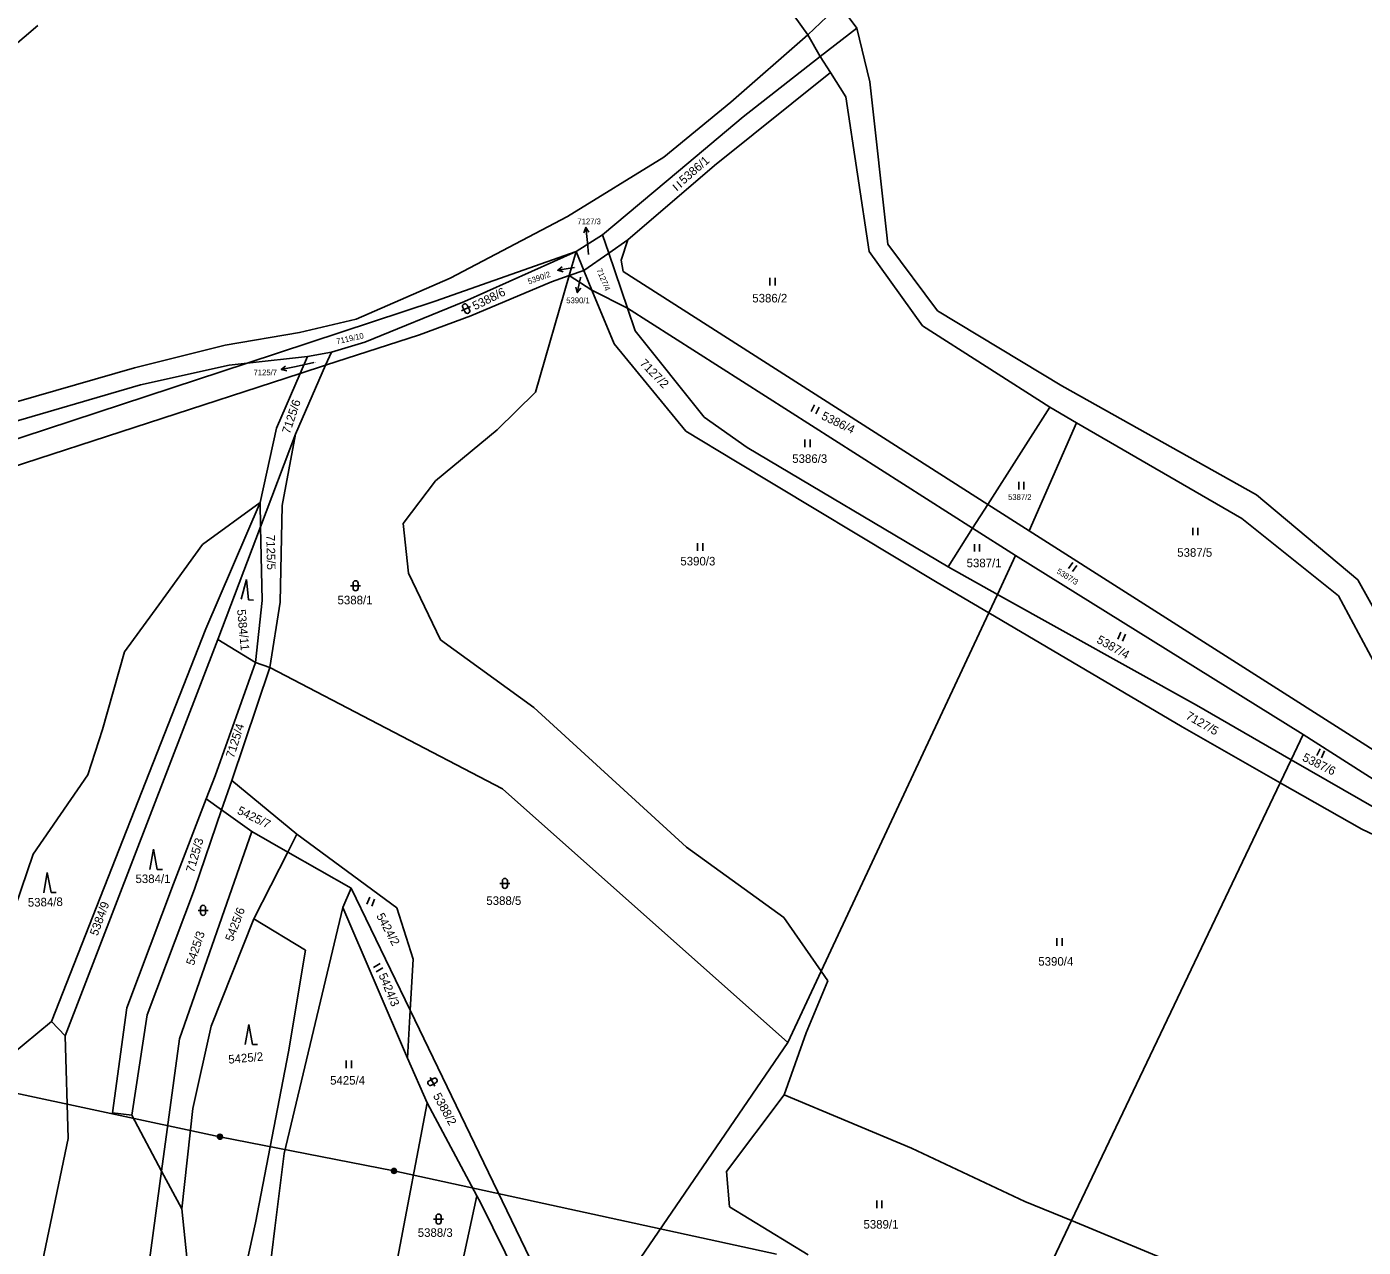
# Model space of a CAD drawing. Extents: x -593183 to -588034, y -1130415 to -1124994.
# Drawn here: x -591433.8 to -591168.1, y -1125427.9 to -1125185.4 of the extents above; entities that cross this region are included whole.
import ezdxf

# ---------------------------------------------------------------- set-up
doc = ezdxf.new("R2010")
doc.units = 0
for name, color, linetype in [('Vrstva 1', 7, 'Continuous'), ('Vrstva 12', 7, 'Continuous'), ('Vrstva 13', 7, 'Continuous'), ('Vrstva 16', 7, 'Continuous'), ('Vrstva 18', 7, 'Continuous'), ('Vrstva 25', 7, 'Continuous'), ('Vrstva 26', 7, 'Continuous'), ('Vrstva 4', 7, 'Continuous')]:
    doc.layers.add(name, color=color, linetype=linetype)

msp = doc.modelspace()

# ---------------------------------------------------------------- linework, layer by layer
at = {"layer": 'Vrstva 1'}
for p, q in [((-591298.31, -1125159.29), (-591278.52, -1125187.02)), ((-591293.8, -1125200.4), (-591278.52, -1125187.02)), ((-591278.52, -1125187.02), (-591276.06, -1125191.33)), ((-591291.38, -1125203.31), (-591276.06, -1125191.33)), ((-591276.06, -1125191.33), (-591274.02, -1125194.51)), ((-591297.04, -1125212.96), (-591274.02, -1125194.51)), ((-591274.02, -1125194.51), (-591270.95, -1125199.31)), ((-591270.95, -1125199.31), (-591266.31, -1125230.06)), ((-591307.12, -1125211.29), (-591293.8, -1125200.4)), ((-591304.23, -1125214.08), (-591291.38, -1125203.31)), ((-591326.25, -1125223.08), (-591307.12, -1125211.29)), ((-591319.31, -1125226.74), (-591304.23, -1125214.08)), ((-591314.29, -1125227.73), (-591297.04, -1125212.96)), ((-591349.62, -1125235.33), (-591326.25, -1125223.08)), ((-591319.31, -1125226.74), (-591324.54, -1125230.08)), ((-591319.31, -1125226.74), (-591318.08, -1125230.38)), ((-591318.08, -1125230.38), (-591314.29, -1125227.73)), ((-591315.63, -1125231.76), (-591314.29, -1125227.73)), ((-591352.56, -1125239.92), (-591324.54, -1125230.08)), ((-591346.76, -1125239.96), (-591324.54, -1125230.08)), ((-591324.54, -1125230.08), (-591325.92, -1125234.84)), ((-591324.54, -1125230.08), (-591323.01, -1125233.82)), ((-591323.01, -1125233.82), (-591318.08, -1125230.38)), ((-591318.08, -1125230.38), (-591314.38, -1125241.29)), ((-591266.31, -1125230.06), (-591255.73, -1125244.82)), ((-591325.92, -1125234.84), (-591323.01, -1125233.82)), ((-591323.01, -1125233.82), (-591321.41, -1125237.73)), ((-591315.18, -1125234.06), (-591315.63, -1125231.76)), ((-591242.72, -1125280.32), (-591315.18, -1125234.06)), ((-591368.32, -1125243.48), (-591349.62, -1125235.33)), ((-591345.52, -1125242.87), (-591329.47, -1125236.09)), ((-591325.92, -1125234.84), (-591332.65, -1125258.03)), ((-591329.47, -1125236.09), (-591325.92, -1125234.84)), ((-591325.92, -1125234.84), (-591321.41, -1125237.73)), ((-591321.41, -1125237.73), (-591317.03, -1125248.41)), ((-591321.41, -1125237.73), (-591314.38, -1125241.29)), ((-591389.98, -1125252.23), (-591352.56, -1125239.92)), ((-591366.58, -1125248.04), (-591346.76, -1125239.96)), ((-591312.84, -1125245.84), (-591314.38, -1125241.29)), ((-591314.38, -1125241.29), (-591245.73, -1125285.04)), ((-591379.56, -1125246.17), (-591368.32, -1125243.48)), ((-591355.73, -1125246.62), (-591345.52, -1125242.87)), ((-591394.36, -1125248.66), (-591379.56, -1125246.17)), ((-591355.73, -1125246.62), (-591374.36, -1125252.67)), ((-591299.09, -1125262.99), (-591312.84, -1125245.84)), ((-591255.73, -1125244.82), (-591230.42, -1125261.01)), ((-591412.39, -1125253.17), (-591394.36, -1125248.66)), ((-591373.22, -1125250.06), (-591377.94, -1125250.92)), ((-591374.36, -1125252.67), (-591373.22, -1125250.06)), ((-591373.22, -1125250.06), (-591366.58, -1125248.04)), ((-591317.03, -1125248.41), (-591302.72, -1125265.76)), ((-591482.19, -1125282.57), (-591389.98, -1125252.23)), ((-591411.18, -1125256.52), (-591393.54, -1125252.62)), ((-591393.54, -1125252.62), (-591389.98, -1125252.23)), ((-591389.98, -1125252.23), (-591377.94, -1125250.92)), ((-591380.36, -1125266.37), (-591374.36, -1125252.67)), ((-591377.94, -1125250.92), (-591379.41, -1125254.31)), ((-591374.36, -1125252.67), (-591379.41, -1125254.31)), ((-591379.41, -1125254.31), (-591475.59, -1125285.52)), ((-591452.21, -1125264.64), (-591412.39, -1125253.17)), ((-591379.41, -1125254.31), (-591384.13, -1125265.19)), ((-591451.04, -1125268.16), (-591411.18, -1125256.52)), ((-591332.65, -1125258.03), (-591340.26, -1125265.46)), ((-591290.54, -1125269), (-591299.09, -1125262.99)), ((-591230.42, -1125261.01), (-591242.72, -1125280.32)), ((-591230.42, -1125261.01), (-591225.11, -1125264.07)), ((-591384.13, -1125265.19), (-591387.4, -1125279.92)), ((-591340.26, -1125265.46), (-591352.51, -1125275.59)), ((-591302.72, -1125265.76), (-591292.89, -1125271.73)), ((-591234.48, -1125285.56), (-591225.11, -1125264.07)), ((-591225.11, -1125264.07), (-591192.19, -1125283.08)), ((-591387.3, -1125284.76), (-591380.36, -1125266.37)), ((-591383.03, -1125280.51), (-591380.36, -1125266.37)), ((-591250.63, -1125292.74), (-591290.54, -1125269)), ((-591292.89, -1125271.73), (-591252.78, -1125295.82)), ((-591352.51, -1125275.59), (-591358.96, -1125284.1)), ((-591387.4, -1125279.92), (-591398.85, -1125288.29)), ((-591387.4, -1125279.92), (-591398.2, -1125305.03)), ((-591387.4, -1125279.92), (-591387.3, -1125284.76)), ((-591383.4, -1125299.71), (-591383.03, -1125280.51)), ((-591242.72, -1125280.32), (-591245.73, -1125285.04)), ((-591242.72, -1125280.32), (-591234.48, -1125285.56)), ((-591358.96, -1125284.1), (-591357.89, -1125293.97)), ((-591192.19, -1125283.08), (-591173, -1125298.45)), ((-591395.76, -1125307.17), (-591387.3, -1125284.76)), ((-591387.3, -1125284.76), (-591387, -1125299.4)), ((-591245.73, -1125285.04), (-591250.63, -1125292.74)), ((-591245.73, -1125285.04), (-591237.21, -1125290.47)), ((-591234.48, -1125285.56), (-591168.99, -1125327.24)), ((-591398.85, -1125288.29), (-591407.53, -1125300.28)), ((-591240.82, -1125298.19), (-591237.21, -1125290.47)), ((-591180.01, -1125326.02), (-591237.21, -1125290.47)), ((-591357.89, -1125293.97), (-591351.55, -1125307.23)), ((-591250.63, -1125292.74), (-591240.82, -1125298.19)), ((-591252.78, -1125295.82), (-591242.54, -1125301.86)), ((-591407.53, -1125300.28), (-591414.34, -1125309.63)), ((-591387, -1125299.4), (-591388.32, -1125311.73)), ((-591385.43, -1125312.72), (-591383.4, -1125299.71)), ((-591242.54, -1125301.86), (-591240.82, -1125298.19)), ((-591240.82, -1125298.19), (-591201.22, -1125320.2)), ((-591173, -1125298.45), (-591157.37, -1125327.72)), ((-591275.85, -1125373.06), (-591242.54, -1125301.86)), ((-591242.54, -1125301.86), (-591204.08, -1125324.53)), ((-591398.2, -1125305.03), (-591428.88, -1125383.04)), ((-591426.17, -1125385.86), (-591395.76, -1125307.17)), ((-591388.32, -1125311.73), (-591395.76, -1125307.17)), ((-591351.55, -1125307.23), (-591332.97, -1125320.65)), ((-591414.34, -1125309.63), (-591418.69, -1125325.05)), ((-591388.32, -1125311.73), (-591396.32, -1125334.21)), ((-591393.03, -1125335.15), (-591385.43, -1125312.72)), ((-591385.43, -1125312.72), (-591388.32, -1125311.73)), ((-591385.43, -1125312.72), (-591339.21, -1125336.82)), ((-591332.97, -1125320.65), (-591302.65, -1125348.38)), ((-591182.4, -1125331.03), (-591201.22, -1125320.2)), ((-591418.69, -1125325.05), (-591421.62, -1125334.02)), ((-591204.08, -1125324.53), (-591184.58, -1125335.61)), ((-591180.01, -1125326.02), (-591182.4, -1125331.03)), ((-591158.97, -1125339.5), (-591180.01, -1125326.02)), ((-591154.15, -1125336.76), (-591168.99, -1125327.24)), ((-591182.4, -1125331.03), (-591184.58, -1125335.61)), ((-591164.96, -1125341.07), (-591182.4, -1125331.03)), ((-591421.62, -1125334.02), (-591432.52, -1125349.82)), ((-591396.32, -1125334.21), (-591398.1, -1125338.82)), ((-591395.03, -1125341.02), (-591393.03, -1125335.15)), ((-591380.07, -1125345.83), (-591393.03, -1125335.15)), ((-591339.21, -1125336.82), (-591282.47, -1125387.2)), ((-591184.58, -1125335.61), (-591226.08, -1125422.61)), ((-591184.58, -1125335.61), (-591168.35, -1125344.84)), ((-591398.1, -1125338.82), (-591404.61, -1125355.68)), ((-591398.1, -1125338.82), (-591395.03, -1125341.02)), ((-591400.4, -1125356.75), (-591395.03, -1125341.02)), ((-591395.03, -1125341.02), (-591389.05, -1125345.31)), ((-591403.39, -1125386.48), (-591389.05, -1125345.31)), ((-591381.88, -1125349.38), (-591389.05, -1125345.31)), ((-591168.35, -1125344.84), (-591142.37, -1125357.31)), ((-591380.07, -1125345.83), (-591381.88, -1125349.38)), ((-591360.2, -1125360.44), (-591380.07, -1125345.83)), ((-591302.65, -1125348.38), (-591283.27, -1125362.35)), ((-591432.52, -1125349.82), (-591438.5, -1125367.37)), ((-591381.88, -1125349.38), (-591388.65, -1125362.66)), ((-591369.26, -1125356.56), (-591381.88, -1125349.38)), ((-591404.61, -1125355.68), (-591413.88, -1125380.36)), ((-591409.83, -1125381.75), (-591400.4, -1125356.75)), ((-591369.26, -1125356.56), (-591370.96, -1125360.42)), ((-591369.26, -1125356.56), (-591357.54, -1125380.81)), ((-591370.96, -1125360.42), (-591382.63, -1125409.24)), ((-591358.09, -1125390.36), (-591370.96, -1125360.42)), ((-591356.96, -1125370.67), (-591360.2, -1125360.44)), ((-591397.14, -1125383.94), (-591388.65, -1125362.66)), ((-591388.65, -1125362.66), (-591378.34, -1125368.87)), ((-591283.27, -1125362.35), (-591275.85, -1125373.06)), ((-591378.34, -1125368.87), (-591381.71, -1125389.08)), ((-591357.54, -1125380.81), (-591356.96, -1125370.67)), ((-591282.47, -1125387.2), (-591275.85, -1125373.06)), ((-591274.54, -1125374.96), (-591278.82, -1125385.3)), ((-591275.85, -1125373.06), (-591274.54, -1125374.96)), ((-591413.88, -1125380.36), (-591416.76, -1125401.18)), ((-591412.92, -1125401.64), (-591409.83, -1125381.75)), ((-591358.09, -1125390.36), (-591357.54, -1125380.81)), ((-591357.54, -1125380.81), (-591329, -1125439.86)), ((-591466.22, -1125413.96), (-591428.88, -1125383.04)), ((-591428.88, -1125383.04), (-591426.17, -1125385.86)), ((-591400.76, -1125400.32), (-591397.14, -1125383.94)), ((-591278.82, -1125385.3), (-591283.22, -1125397.6)), ((-591426.17, -1125385.86), (-591425.54, -1125406.28)), ((-591403.39, -1125386.48), (-591406.97, -1125412.76)), ((-591282.47, -1125387.2), (-591321.69, -1125444.56)), ((-591381.71, -1125389.08), (-591388.31, -1125423.03)), ((-591354.17, -1125399.23), (-591358.09, -1125390.36)), ((-591283.22, -1125397.6), (-591294.69, -1125412.84)), ((-591283.22, -1125397.6), (-591257.89, -1125408.23)), ((-591416.76, -1125401.18), (-591412.92, -1125401.64)), ((-591402.97, -1125420.25), (-591400.76, -1125400.32)), ((-591360.08, -1125430.22), (-591354.17, -1125399.23)), ((-591354.17, -1125399.23), (-591344.29, -1125417.65)), ((-591412.92, -1125401.64), (-591406.97, -1125412.76)), ((-591425.54, -1125406.28), (-591431.48, -1125434.77)), ((-591382.63, -1125409.24), (-591384.45, -1125424.08)), ((-591257.89, -1125408.23), (-591235.35, -1125418.78)), ((-591406.97, -1125412.76), (-591410.68, -1125439.97)), ((-591406.97, -1125412.76), (-591402.97, -1125420.25)), ((-591294.69, -1125412.84), (-591294.06, -1125419.88)), ((-591344.29, -1125417.65), (-591348.12, -1125435.24)), ((-591344.29, -1125417.65), (-591343.55, -1125419.03)), ((-591343.55, -1125419.03), (-591330.76, -1125444.96)), ((-591294.06, -1125419.88), (-591278.46, -1125429.43)), ((-591235.35, -1125418.78), (-591226.08, -1125422.61)), ((-591402.97, -1125420.25), (-591401.76, -1125431.81)), ((-591226.08, -1125422.61), (-591239, -1125449.71)), ((-591226.08, -1125422.61), (-591202.16, -1125432.5)), ((-591396.96, -1125462.95), (-591388.31, -1125423.03)), ((-591384.45, -1125424.08), (-591386.3, -1125439.12))]:
    msp.add_line(p, q, dxfattribs=at)
at = {"layer": 'Vrstva 12'}
for p, q in [((-591497.95, -1125384.03), (-591395.37, -1125405.94)), ((-591395.37, -1125405.94), (-591360.77, -1125412.73)), ((-591360.77, -1125412.73), (-591284.74, -1125429.29))]:
    msp.add_line(p, q, dxfattribs=at)
at = {"layer": 'Vrstva 13'}
for p, q in [((-591272.23, -1125181.06), (-591268.74, -1125185.66)), ((-591268.74, -1125185.66), (-591266.2, -1125196.32)), ((-591266.2, -1125196.32), (-591262.58, -1125228.58)), ((-591262.58, -1125228.58), (-591252.74, -1125241.83)), ((-591252.74, -1125241.83), (-591227.99, -1125256.78)), ((-591227.99, -1125256.78), (-591189.3, -1125278.42)), ((-591189.3, -1125278.42), (-591169.13, -1125295.28)), ((-591169.13, -1125295.28), (-591152.8, -1125324.86))]:
    msp.add_line(p, q, dxfattribs=at)
at = {"layer": 'Vrstva 16'}
for p, q in [((-591322.07, -1125230.63), (-591322.32, -1125228.27)), ((-591324.9, -1125233.22), (-591325.25, -1125233.28)), ((-591323.68, -1125235.16), (-591323.71, -1125235.3)), ((-591376.71, -1125252.14), (-591380.25, -1125252.89))]:
    msp.add_line(p, q, dxfattribs=at)
at = {"layer": 'Vrstva 25'}
for p, q in [((-591305.32, -1125216.81), (-591304.33, -1125217.94)), ((-591303.56, -1125217.27), (-591304.55, -1125216.14)), ((-591322.32, -1125228.27), (-591322.63, -1125225.29)), ((-591325.25, -1125233.28), (-591328.21, -1125233.78)), ((-591323.71, -1125235.3), (-591324.33, -1125238.23)), ((-591286.02, -1125235.3), (-591286.02, -1125236.8)), ((-591284.99, -1125236.8), (-591284.99, -1125235.3)), ((-591347.32, -1125241.85), (-591345.53, -1125240.96)), ((-591346.65, -1125242.08), (-591347.1, -1125241.18)), ((-591346.2, -1125240.73), (-591345.76, -1125241.63)), ((-591380.25, -1125252.89), (-591383.18, -1125253.52)), ((-591277.16, -1125260.53), (-591277.81, -1125261.88)), ((-591276.89, -1125262.33), (-591276.24, -1125260.98)), ((-591279.08, -1125267.42), (-591279.08, -1125268.92)), ((-591278.06, -1125268.92), (-591278.06, -1125267.42)), ((-591236.56, -1125275.82), (-591236.56, -1125277.32)), ((-591235.54, -1125277.32), (-591235.54, -1125275.82)), ((-591201.96, -1125284.94), (-591201.96, -1125286.44)), ((-591200.94, -1125286.44), (-591200.94, -1125284.94)), ((-591300.41, -1125288), (-591300.41, -1125289.5)), ((-591299.39, -1125289.5), (-591299.39, -1125288)), ((-591245.36, -1125288.18), (-591245.36, -1125289.68)), ((-591244.34, -1125289.68), (-591244.34, -1125288.18)), ((-591225.84, -1125291.84), (-591226.69, -1125293.07)), ((-591225.85, -1125293.65), (-591225, -1125292.42)), ((-591390.08, -1125295.21), (-591391.13, -1125299.14)), ((-591390.08, -1125295.21), (-591389.67, -1125299.26)), ((-591369.4, -1125296.46), (-591367.4, -1125296.46)), ((-591368.9, -1125296.96), (-591368.9, -1125295.96)), ((-591367.9, -1125295.96), (-591367.9, -1125296.96)), ((-591389.67, -1125299.26), (-591388.67, -1125299.34)), ((-591216.25, -1125305.67), (-591216.85, -1125307.05)), ((-591215.91, -1125307.46), (-591215.32, -1125306.08)), ((-591176.67, -1125328.84), (-591177.33, -1125330.19)), ((-591176.41, -1125330.64), (-591175.75, -1125329.29)), ((-591408.55, -1125348.83), (-591409.29, -1125352.83)), ((-591408.55, -1125348.83), (-591407.82, -1125352.83)), ((-591429.74, -1125353.45), (-591430.39, -1125357.46)), ((-591429.74, -1125353.45), (-591428.92, -1125357.43)), ((-591407.82, -1125352.83), (-591406.82, -1125352.83)), ((-591339.73, -1125355.61), (-591337.73, -1125355.61)), ((-591339.23, -1125356.11), (-591339.23, -1125355.11)), ((-591338.23, -1125355.11), (-591338.23, -1125356.11)), ((-591428.92, -1125357.43), (-591427.92, -1125357.41)), ((-591365.57, -1125358.35), (-591366.14, -1125359.74)), ((-591365.19, -1125360.12), (-591364.62, -1125358.74)), ((-591399.72, -1125360.96), (-591397.72, -1125360.96)), ((-591399.22, -1125361.46), (-591399.22, -1125360.46)), ((-591398.22, -1125360.46), (-591398.22, -1125361.46)), ((-591228.97, -1125366.49), (-591228.97, -1125367.99)), ((-591227.95, -1125367.99), (-591227.95, -1125366.49)), ((-591363.55, -1125371.53), (-591364.83, -1125372.32)), ((-591364.3, -1125373.19), (-591363.02, -1125372.4)), ((-591389.64, -1125383.61), (-591390.38, -1125387.61)), ((-591389.64, -1125383.61), (-591388.91, -1125387.61)), ((-591388.91, -1125387.61), (-591387.91, -1125387.61)), ((-591370.27, -1125390.81), (-591370.27, -1125392.31)), ((-591369.24, -1125392.31), (-591369.24, -1125390.81)), ((-591353.8, -1125394.82), (-591352.93, -1125394.34)), ((-591353.61, -1125394.14), (-591352.64, -1125395.89)), ((-591352.44, -1125395.22), (-591353.32, -1125395.7)), ((-591264.8, -1125418.61), (-591264.8, -1125420.11)), ((-591263.78, -1125420.11), (-591263.78, -1125418.61)), ((-591352.91, -1125422.29), (-591350.91, -1125422.29)), ((-591352.41, -1125422.79), (-591352.41, -1125421.79)), ((-591351.41, -1125421.79), (-591351.41, -1125422.79))]:
    msp.add_line(p, q, dxfattribs=at)
for points in [[(-591323.03, -1125226.33), (-591322.63, -1125225.29), (-591322.03, -1125226.23)], [(-591327.14, -1125234.11), (-591328.21, -1125233.78), (-591327.31, -1125233.12)], [(-591323.64, -1125237.36), (-591324.33, -1125238.23), (-591324.61, -1125237.15)], [(-591382.1, -1125253.8), (-591383.18, -1125253.52), (-591382.31, -1125252.82)]]:
    msp.add_lwpolyline(points, dxfattribs=at)
for centre, start, end in [((-591346.65, -1125240.96), 116.565, 206.565), ((-591346.65, -1125240.96), 26.565, 116.565), ((-591346.2, -1125241.85), 206.565, 296.565), ((-591346.2, -1125241.85), 296.565, 26.565), ((-591368.4, -1125295.96), 90, 180), ((-591368.4, -1125296.96), 180, 270), ((-591368.4, -1125295.96), 0, 90), ((-591368.4, -1125296.96), 270, 0), ((-591338.73, -1125355.11), 90, 180), ((-591338.73, -1125356.11), 180, 270), ((-591338.73, -1125355.11), 0, 90), ((-591338.73, -1125356.11), 270, 0), ((-591398.72, -1125360.46), 90, 180), ((-591398.72, -1125361.46), 180, 270), ((-591398.72, -1125360.46), 0, 90), ((-591398.72, -1125361.46), 270, 0), ((-591353.56, -1125395.26), 118.802, 208.802), ((-591353.56, -1125395.26), 208.802, 298.802), ((-591352.69, -1125394.78), 28.802, 118.802), ((-591352.69, -1125394.78), 298.802, 28.802), ((-591351.91, -1125421.79), 90, 180), ((-591351.91, -1125421.79), 0, 90), ((-591351.91, -1125422.79), 180, 270), ((-591351.91, -1125422.79), 270, 0)]:
    msp.add_arc(centre, 0.5, start, end, dxfattribs=at)
at = {"layer": 'Vrstva 26'}
for centre, radius in [((-591395.37, -1125405.94), 0.5), ((-591395.37, -1125405.94), 0.3), ((-591395.37, -1125405.94), 0.15), ((-591360.77, -1125412.73), 0.5), ((-591360.77, -1125412.73), 0.3), ((-591360.77, -1125412.73), 0.15)]:
    msp.add_circle(centre, radius, dxfattribs=at)
at = {"layer": 'Vrstva 4'}
for p, q in [((-591278.52, -1125187.02), (-591272.23, -1125181.06)), ((-591431.57, -1125185.15), (-591445.58, -1125197.04)), ((-591276.06, -1125191.33), (-591268.74, -1125185.66))]:
    msp.add_line(p, q, dxfattribs=at)

# ---------------------------------------------------------------- texts
at = {"layer": 'Vrstva 16'}
for s, p in [('7127/3', (-591324.31, -1125224.65)), ('5390/1', (-591326.52, -1125240.34)), ('7125/7', (-591388.69, -1125254.66))]:
    msp.add_text(s, height=1.14, dxfattribs=at).set_placement(p)
msp.add_text('5390/2', height=1.14, rotation=19.7761, dxfattribs=at).set_placement((-591333.93, -1125236.6))
at = {"layer": 'Vrstva 18'}
for s, height, rotation, p in [('5386/1', 1.7, 40.9982, (-591303.16, -1125216.79)), ('7127/4', 1.14, 292.4273, (-591320.53, -1125233.7)), ('5388/6', 1.7, 26.565, (-591344.65, -1125241.76)), ('7119/10', 1.14, 12.6473, (-591372.08, -1125248.49)), ('7127/2', 1.7, 314.3312, (-591312.03, -1125252.41)), ('7125/6', 1.7, 71.5757, (-591381.48, -1125266.41)), ('5386/4', 1.7, 334.1807, (-591275.95, -1125263.3)), ('7125/5', 1.7, 271.0623, (-591386.15, -1125286.37)), ('5387/3', 1.14, 327.9525, (-591229.15, -1125293.9)), ('5384/11', 1.7, 275.3731, (-591391.97, -1125301.22)), ('5387/4', 1.7, 330.6085, (-591221.23, -1125307.68)), ('7127/5', 1.7, 330.2655, (-591203.51, -1125322.8)), ('7125/4', 1.7, 72.2778, (-591392.63, -1125330.81)), ('5387/6', 1.7, 333.864, (-591180.33, -1125331.14)), ('5425/7', 1.7, 333.8906, (-591392.08, -1125341.7)), ('7125/3', 1.7, 73.7823, (-591400.55, -1125353.56)), ('5384/8', 1.7, 1.2559, (-591433.55, -1125360.24)), ('5384/9', 1.7, 69.852, (-591419.72, -1125366.15)), ('5425/6', 1.7, 69.156, (-591392.82, -1125367.26)), ('5424/2', 1.7, 298.4771, (-591364.34, -1125362.05)), ('5425/3', 1.7, 71.3741, (-591400.56, -1125372.03)), ('5424/3', 1.7, 292.8529, (-591363.88, -1125373.83)), ('5425/2', 1.7, 5.1341, (-591393.64, -1125391.43)), ('5388/2', 1.7, 298.8021, (-591353.07, -1125397.8))]:
    msp.add_text(s, height=height, rotation=rotation, dxfattribs=at).set_placement(p)
for s, height, p in [('7127/3', 0.1, (-591322.07, -1125230.63)), ('5390/2', 0.1, (-591324.9, -1125233.22)), ('5390/1', 0.1, (-591323.68, -1125235.16)), ('5386/2', 1.7, (-591289.54, -1125240.18)), ('7125/7', 0.1, (-591376.71, -1125252.14)), ('5386/3', 1.7, (-591281.6, -1125272.06)), ('5387/2', 1.14, (-591238.69, -1125279.42)), ('5387/5', 1.7, (-591205.06, -1125290.71)), ('5390/3', 1.7, (-591303.84, -1125292.43)), ('5387/1', 1.7, (-591246.93, -1125292.79)), ('5388/1', 1.7, (-591371.99, -1125300.16)), ('5384/1', 1.7, (-591412.16, -1125355.54)), ('5388/5', 1.7, (-591342.41, -1125359.88)), ('5390/4', 1.7, (-591232.68, -1125371.95)), ('5425/4', 1.7, (-591373.47, -1125395.58)), ('5389/1', 1.7, (-591267.44, -1125424.19)), ('5388/3', 1.7, (-591356.05, -1125425.83))]:
    msp.add_text(s, height=height, dxfattribs=at).set_placement(p)

doc.saveas('drawing.dxf')
